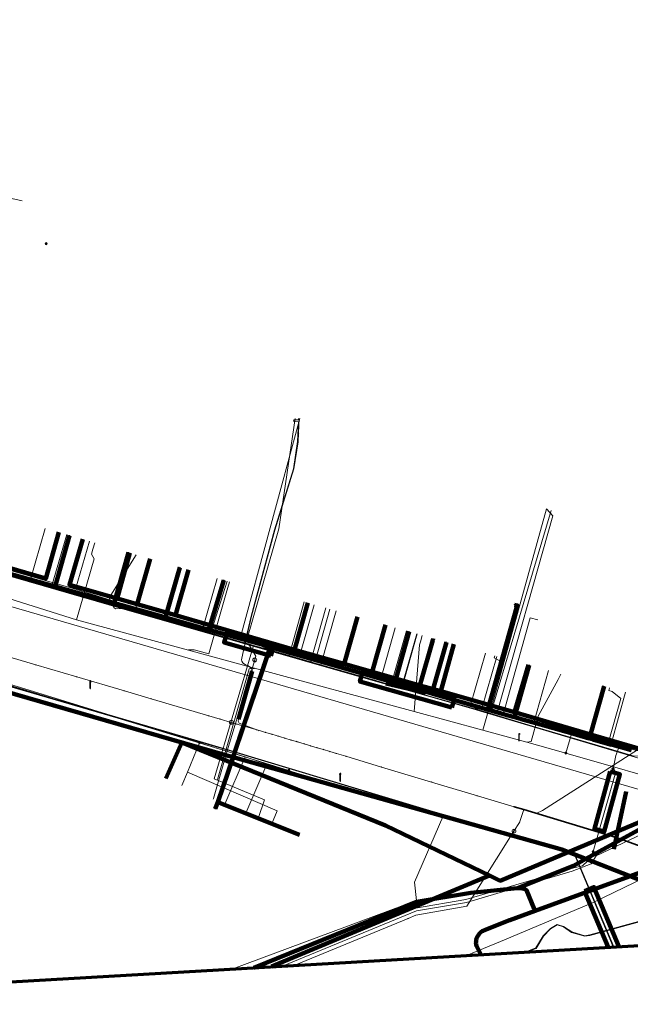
# Model space of a CAD drawing. Extents: x 152558 to 154479, y 462974 to 463683.
# Tile 347 of 638: x 154225 to 154288, y 462974 to 463075. Entities that reach past the tile are written whole.
import ezdxf
from ezdxf.lldxf.tags import DXFTag

# ---------------------------------------------------------------- set-up
doc = ezdxf.new("R2010")
doc.units = 0
doc.header["$LTSCALE"] = 0.2
doc.layers.get('0').update_dxf_attribs({"linetype": 'CONTINUOUS'})
for name, color, linetype, lineweight in [('B-RO-KL-DATA_COAXIAAL_17_ZIGGO BV-G', 90, 'KL-DATA-N', 18), ('B-RO-KL-DATA_COAXIAAL_7_ZIGGO BV-G', 90, 'KL-DATA-N', 18), ('B-RO-KL-DATA_HULPSTUK_KPN BV-S', 90, 'CONTINUOUS', 25), ('B-RO-KL-DATA_KABELBED_KPN BV-G', 90, 'CONTINUOUS', 100), ('B-RO-KL-DATA_KABELBED_ZIGGO BV-G', 90, 'CONTINUOUS', 100), ('B-RO-KL-DATA_MANTELBUIS_PVC_1.1_KPN BV-G', 90, 'CONTINUOUS', 100), ('B-RO-KL-DATA_MANTELBUIS_PVC_1.25_KPN BV-G', 90, 'CONTINUOUS', 100), ('B-RO-KL-DATA_MANTELBUIS_PVC_2_KPN BV-G', 90, 'CONTINUOUS', 100), ('B-RO-KL-DATA_REGGEFIBER OPERATOR BV-G', 90, 'KL-DATA-N', 18), ('B-RO-KL-ET_LS_230 V_GEMEENTE AMERSFOORT-G', 190, 'KL-LS-N', 18), ('B-RO-KL-ET_LS_400 V_STEDIN NETBEHEER BV-G', 190, 'KL-LS-N', 18), ('B-RO-KL-ET_LS_GEMEENTE AMERSFOORT-S', 190, 'CONTINUOUS', 25), ('B-RO-KL-ET_LS_HULPSTUK_STEDIN NETBEHEER BV-S', 190, 'CONTINUOUS', 25), ('B-RO-KL-ET_LS_MANTELBUIS_PE_125_STEDIN NETBEHEER BV-G', 190, 'CONTINUOUS', 100), ('B-RO-KL-ET_LS_MANTELBUIS_PVC_125_STEDIN NETBEHEER BV-G', 190, 'CONTINUOUS', 100), ('B-RO-KL-ET_MS_10 KV_STEDIN NETBEHEER BV-G', 130, 'KL-MS-N', 18), ('B-RO-KL-ET_MS_MANTELBUIS_PE_125_STEDIN NETBEHEER BV-G', 130, 'CONTINUOUS', 100), ('B-RO-KL-ET_MS_MANTELBUIS_PVC_125_STEDIN NETBEHEER BV-G', 130, 'CONTINUOUS', 100), ('B-RO-KL-GAS_LD_HULPSTUK_STEDIN NETBEHEER BV-S', 50, 'CONTINUOUS', 25), ('B-RO-KL-GAS_LD_KOPER_22_0.1 BAR_STEDIN NETBEHEER BV-G', 50, 'KL-GAS-LD-N', 18), ('B-RO-KL-GAS_LD_MANTELBUIS_ASBESTCEMENT_180_STEDIN NETBEHEER BV-G', 50, 'CONTINUOUS', 100), ('B-RO-KL-GAS_LD_MANTELBUIS_ASBESTCEMENT_283_STEDIN NETBEHEER BV-G', 50, 'CONTINUOUS', 100), ('B-RO-KL-GAS_LD_MANTELBUIS_PE_STEDIN NETBEHEER BV-G', 50, 'CONTINUOUS', 100), ('B-RO-KL-GAS_LD_PE_32_0.1 BAR_STEDIN NETBEHEER BV-G', 50, 'KL-GAS-LD-N', 18), ('B-RO-KL-GAS_LD_PE_40_0.1 BAR_STEDIN NETBEHEER BV-G', 50, 'KL-GAS-LD-N', 18), ('B-RO-KL-GAS_LD_PVC_110_0.1 BAR_STEDIN NETBEHEER BV-G', 50, 'KL-GAS-LD-N', 18), ('B-RO-KL-WATER_110_VITENS-G', 170, 'KL-WATER-N', 18), ('B-RO-KL-WATER_150_VITENS-G', 170, 'KL-WATER-N', 18), ('B-RO-KL-WATER_160_VITENS-G', 170, 'KL-WATER-N', 18), ('B-RO-KL-WATER_25_VITENS-G', 170, 'KL-WATER-N', 18), ('B-RO-KL-WATER_32_VITENS-G', 170, 'KL-WATER-N', 18), ('B-RO-KL-WATER_90_VITENS-G', 170, 'KL-WATER-N', 18), ('B-RO-KL-WATER_HULPSTUK_VITENS-S', 170, 'CONTINUOUS', 25), ('B-RO-KL-WATER_MANTELBUIS_107_VITENS-G', 170, 'CONTINUOUS', 100), ('B-RO-OG-INFO_ORIENTATIEPOLYGOON-GV', 7, 'CONTINUOUS', 70), ('B-RO-OG-INFO_VITENS-S', 7, 'CONTINUOUS', 25), ('V-RO-KL-WATER_150_VITENS-G', 170, 'KL-WATER-V', 35)]:
    doc.layers.add(name, color=color, linetype=linetype, lineweight=lineweight)
doc.styles.add('NLCS-ISO', font='NLCS-ISO.ttf')
tags = doc.linetypes.add('KL-DATA-N', pattern='A,4,-1,[101,NLCS.SHX,S=0.5,R=0,X=0,Y=0],-1,4,-1,["D",Standard,S=1,R=0,X=-0.25,Y=-0.5],-1.5', length=12.5).pattern_tags.tags
tags[18] = DXFTag(74, 10)
tags = doc.linetypes.add('KL-GAS-LD-N', pattern='A,4,-1,[69,NLCS.SHX,S=0.5,R=0,X=0,Y=0],-1,4,-1,["L",Standard,S=1,R=0,X=0.25,Y=-0.5],-2', length=13).pattern_tags.tags
tags[18] = DXFTag(74, 10)
tags = doc.linetypes.add('KL-LS-N', pattern='A,4,-1,[103,NLCS.SHX,S=0.75,R=0,X=0,Y=0],-1,4,-1,["L",Standard,S=1,R=0,X=0,Y=-0.5],-2', length=13).pattern_tags.tags
tags[18] = DXFTag(74, 10)
tags = doc.linetypes.add('KL-MS-N', pattern='A,4,-1,[103,NLCS.SHX,S=0.75,R=0,X=0,Y=0],-1,4,-1,["M",Standard,S=1,R=0,X=0,Y=-0.5],-2', length=13).pattern_tags.tags
tags[18] = DXFTag(74, 10)
doc.linetypes.add('KL-WATER-N', pattern='A,7,-0.5,[168,NLCS.SHX,S=0.75,R=0,X=0.75,Y=0],-2', length=9.5)
doc.linetypes.add('KL-WATER-V', pattern='A,3.5,[24,NLCS.SHX,S=0.5,R=0,X=0,Y=0],3.5,-0.5,[168,NLCS.SHX,S=0.75,R=0,X=0.75,Y=0],-2', length=9.5)

# ---------------------------------------------------------------- blocks, each defined once
blk = doc.blocks.new('SKL-WTB_HULP_AFSLUITER-SO')
at = {"color": 0, "linetype": 'ByBlock', "lineweight": 18}
blk.add_lwpolyline([(0, 0.8), (0, -0.8)], dxfattribs=at)
blk.add_circle((0, 0), 1, dxfattribs=at)
at = {"color": 0, "linetype": 'ByBlock', "lineweight": 18, "style": 'NLCS-ISO', "flags": 1}
for tag, p in [('TYPE', (1.5, 0)), ('OMSCHRIJVING', (1.5, -3)), ('LABEL', (1.5, -1.5))]:
    blk.add_attdef(tag, p, '', height=1, dxfattribs=at)
blk = doc.blocks.new('SKL-WTB_HULP_MOF-SO')
at = {"linetype": 'ByBlock', "lineweight": 18}
h = blk.add_hatch(color=0, dxfattribs=at)
h.dxf.hatch_style = 1
h.paths.add_polyline_path([(-0.5625, 0, 1), (0.5625, 0, 1)])
at = {"color": 0, "linetype": 'ByBlock', "lineweight": 18}
blk.add_circle((0, 0), 0.5625, dxfattribs=at)
at = {"color": 0, "linetype": 'ByBlock', "lineweight": 18, "style": 'NLCS-ISO', "flags": 1}
for tag, p in [('TYPE', (1.5, 0)), ('OMSCHRIJVING', (1.5, -3)), ('LABEL', (1.5, -1.5))]:
    blk.add_attdef(tag, p, '', height=1, dxfattribs=at)
blk = doc.blocks.new('SKL-WTB_HULP_OVERIG-SO')
at = {"color": 0, "linetype": 'ByBlock', "lineweight": 18}
for points in [[(-0.14, 0.14), (0.14, -0.14)], [(0.14, 0.14), (-0.14, -0.14)]]:
    blk.add_lwpolyline(points, dxfattribs=at)
at = {"color": 0, "linetype": 'ByBlock', "lineweight": 18, "style": 'NLCS-ISO', "flags": 1}
for tag, p in [('TYPE', (1.5, 0)), ('OMSCHRIJVING', (1.5, -3)), ('LABEL', (1.5, -1.5))]:
    blk.add_attdef(tag, p, '', height=1, dxfattribs=at)
blk = doc.blocks.new('SKL-ET_LS_MAST-SO')
for p, q in [((-0.05, 2.07), (0.05, 2.07)), ((-0.05, -2), (0.05, -2))]:
    blk.add_line(p, q)
for points in [[(-0.18, 1.76), (-0.22, 1.76), (-0.22, 1.84), (-0.18, 1.84), (-0.18, 1.79)], [(-0.18, 1.49), (-0.22, 1.49), (-0.22, 1.57), (-0.18, 1.57), (-0.18, 1.52)], [(-0.18, 1.79), (-0.05, 1.79)], [(-0.18, 1.76), (-0.05, 1.76)], [(-0.18, 1.52), (-0.05, 1.52)], [(-0.18, 1.49), (-0.05, 1.49)], [(-0.05, -2), (-0.05, 2.07)], [(0.05, -2), (0.05, 2.07)], [(0.18, 1.92), (0.05, 1.92)], [(0.18, 1.89), (0.05, 1.89)], [(0.18, 1.66), (0.05, 1.66)], [(0.18, 1.63), (0.05, 1.63)], [(0.18, 1.39), (0.05, 1.39)], [(0.18, 1.36), (0.05, 1.36)], [(0.18, 1.89), (0.22, 1.89), (0.22, 1.97), (0.18, 1.97), (0.18, 1.92)], [(0.18, 1.63), (0.22, 1.63), (0.22, 1.71), (0.18, 1.71), (0.18, 1.66)], [(0.18, 1.36), (0.22, 1.36), (0.22, 1.44), (0.18, 1.44), (0.18, 1.39)]]:
    blk.add_lwpolyline(points)
blk = doc.blocks.new('SOG-INFO_OVERIG-SO')
at = {"color": 0, "linetype": 'ByBlock', "lineweight": 18}
for points in [[(-0.14, 0.14), (0.14, -0.14)], [(0.14, 0.14), (-0.14, -0.14)]]:
    blk.add_lwpolyline(points, dxfattribs=at)
at = {"color": 0, "linetype": 'ByBlock', "lineweight": 18, "style": 'NLCS-ISO', "flags": 1}
for tag, p in [('TYPE', (1.5, 0)), ('OMSCHRIJVING', (1.5, -3)), ('LABEL', (1.5, -1.5))]:
    blk.add_attdef(tag, p, '', height=1, dxfattribs=at)

msp = doc.modelspace()

# ---------------------------------------------------------------- linework, layer by layer
at = {"layer": 'B-RO-KL-DATA_COAXIAAL_17_ZIGGO BV-G', "flags": 128}
msp.add_lwpolyline([(154294.857, 463010.227), (154295.02, 463010.647), (154302.362, 463011.155), (154303.995, 463011.268), (154305.179, 463007.046), (154307, 463001.113), (154307.206, 463000.443), (154306.152, 463000), (154299.705, 462997.288), (154274.466, 462986.67), (154273.373, 462987.196), (154264.603, 462983.507), (154261.699, 462982.285), (154251.042, 462977.863)], dxfattribs=at)
at = {"layer": 'B-RO-KL-DATA_COAXIAAL_7_ZIGGO BV-G', "flags": 128}
for points in [[(154293.947, 463010.483), (154294.76, 463010.254), (154294.744, 463009.694), (154290.096, 462999.815), (154289.463, 463000), (154283.731, 463001.675), (154280.102, 463002.737), (154275.94, 463003.954), (154275.813, 463003.991), (154268.363, 463006.102), (154266.235, 463006.706), (154261.342, 463008.092), (154258.454, 463008.911), (154255.959, 463009.618), (154253.381, 463010.362), (154252.45, 463010.631), (154241.169, 463013.888), (154237.23, 463015.025), (154235.168, 463015.62), (154230.285, 463017.015), (154231.642, 463021.688)], [(154293.947, 463010.483), (154294.76, 463010.254), (154294.744, 463009.694), (154290.096, 462999.815), (154289.463, 463000), (154283.731, 463001.675), (154280.102, 463002.737), (154275.94, 463003.954), (154275.813, 463003.991), (154268.363, 463006.102), (154266.235, 463006.706), (154261.342, 463008.092), (154258.454, 463008.911), (154255.959, 463009.618), (154253.381, 463010.362), (154252.45, 463010.631), (154241.169, 463013.888), (154237.23, 463015.025), (154235.168, 463015.62), (154235.991, 463018.528), (154236.489, 463020.286)], [(154238.55, 463019.683), (154237.771, 463016.933), (154237.23, 463015.025), (154241.169, 463013.888), (154252.45, 463010.631), (154253.381, 463010.362), (154255.959, 463009.618), (154258.454, 463008.911), (154261.342, 463008.092), (154266.235, 463006.706), (154268.363, 463006.102), (154275.813, 463003.991), (154275.94, 463003.954), (154280.102, 463002.737), (154283.731, 463001.675), (154289.463, 463000), (154290.096, 462999.815), (154294.744, 463009.694), (154294.76, 463010.254), (154293.947, 463010.483)], [(154242.487, 463018.54), (154241.169, 463013.888), (154252.45, 463010.631), (154253.381, 463010.362), (154255.959, 463009.618), (154258.454, 463008.911), (154261.342, 463008.092), (154266.235, 463006.706), (154268.363, 463006.102), (154275.813, 463003.991), (154275.94, 463003.954), (154280.102, 463002.737), (154283.731, 463001.675), (154289.463, 463000), (154290.096, 462999.815), (154294.744, 463009.694), (154294.76, 463010.254), (154293.947, 463010.483)], [(154254.741, 463015.16), (154253.381, 463010.362), (154255.959, 463009.618), (154258.454, 463008.911), (154261.342, 463008.092), (154266.235, 463006.706), (154268.363, 463006.102), (154275.813, 463003.991), (154275.94, 463003.954), (154280.102, 463002.737), (154283.731, 463001.675), (154289.463, 463000), (154290.096, 462999.815), (154294.744, 463009.694), (154294.76, 463010.254), (154293.947, 463010.483)], [(154259.818, 463013.726), (154258.454, 463008.911), (154261.342, 463008.092), (154266.235, 463006.706), (154268.363, 463006.102), (154275.813, 463003.991), (154275.94, 463003.954), (154280.102, 463002.737), (154283.731, 463001.675), (154289.463, 463000), (154290.096, 462999.815), (154294.744, 463009.694), (154294.76, 463010.254), (154293.947, 463010.483)], [(154262.705, 463012.903), (154261.342, 463008.092), (154266.235, 463006.706), (154268.363, 463006.102), (154275.813, 463003.991), (154275.94, 463003.954), (154280.102, 463002.737), (154283.731, 463001.675), (154289.463, 463000), (154290.096, 462999.815), (154294.744, 463009.694), (154294.76, 463010.254), (154293.947, 463010.483)], [(154267.543, 463011.323), (154266.235, 463006.706), (154268.363, 463006.102), (154275.813, 463003.991), (154275.94, 463003.954), (154280.102, 463002.737), (154283.731, 463001.675), (154289.463, 463000), (154290.096, 462999.815), (154294.744, 463009.694), (154294.76, 463010.254), (154293.947, 463010.483)], [(154267.598, 463011.516), (154267.543, 463011.323)], [(154269.726, 463010.913), (154268.363, 463006.102), (154275.813, 463003.991), (154275.94, 463003.954), (154280.102, 463002.737), (154283.731, 463001.675), (154289.463, 463000), (154290.096, 462999.815), (154294.744, 463009.694), (154294.76, 463010.254), (154293.947, 463010.483)], [(154293.947, 463010.483), (154294.76, 463010.254), (154294.744, 463009.694), (154290.096, 462999.815), (154289.463, 463000), (154283.731, 463001.675), (154280.102, 463002.737), (154275.94, 463003.954), (154277.357, 463008.801)], [(154285.132, 463006.62), (154283.731, 463001.675), (154289.463, 463000), (154290.096, 462999.815), (154294.744, 463009.694), (154294.76, 463010.254), (154293.947, 463010.483)], [(154251.042, 462977.863), (154261.699, 462982.285), (154264.603, 462983.507), (154273.373, 462987.196), (154262.709, 462992.327), (154247.821, 462998.358), (154243.856, 463000), (154241.818, 463000.844), (154241.445, 463000), (154240.182, 462997.14)], [(154251.042, 462977.863), (154261.699, 462982.285), (154264.603, 462983.507), (154273.373, 462987.196), (154262.709, 462992.327), (154247.821, 462998.358), (154243.856, 463000), (154241.818, 463000.844), (154241.445, 463000), (154240.182, 462997.14)], [(154251.042, 462977.863), (154261.699, 462982.285), (154264.603, 462983.507), (154273.373, 462987.196), (154262.709, 462992.327), (154247.821, 462998.358), (154243.856, 463000), (154241.818, 463000.844), (154241.445, 463000), (154240.182, 462997.14)], [(154251.042, 462977.863), (154261.699, 462982.285), (154264.603, 462983.507), (154273.373, 462987.196), (154262.709, 462992.327), (154247.821, 462998.358), (154243.856, 463000), (154241.818, 463000.844), (154241.445, 463000), (154240.182, 462997.14)], [(154251.042, 462977.863), (154261.699, 462982.285), (154264.603, 462983.507), (154273.373, 462987.196), (154262.709, 462992.327), (154247.821, 462998.358), (154243.856, 463000), (154241.818, 463000.844), (154241.445, 463000), (154240.182, 462997.14)], [(154251.042, 462977.863), (154261.699, 462982.285), (154264.603, 462983.507), (154273.373, 462987.196), (154262.709, 462992.327), (154247.821, 462998.358), (154243.856, 463000), (154241.818, 463000.844), (154241.445, 463000), (154240.182, 462997.14)], [(154251.042, 462977.863), (154261.699, 462982.285), (154264.603, 462983.507), (154273.373, 462987.196), (154262.709, 462992.327), (154247.821, 462998.358), (154243.856, 463000), (154241.818, 463000.844), (154241.445, 463000), (154240.182, 462997.14)], [(154251.042, 462977.863), (154261.699, 462982.285), (154264.603, 462983.507), (154273.373, 462987.196), (154262.709, 462992.327), (154247.821, 462998.358), (154243.856, 463000), (154241.818, 463000.844), (154241.445, 463000), (154240.182, 462997.14)], [(154251.042, 462977.863), (154261.699, 462982.285), (154264.603, 462983.507), (154273.373, 462987.196), (154262.709, 462992.327), (154247.821, 462998.358), (154243.856, 463000), (154241.818, 463000.844), (154241.445, 463000), (154240.182, 462997.14)], [(154251.042, 462977.863), (154261.699, 462982.285), (154264.603, 462983.507), (154273.373, 462987.196), (154262.709, 462992.327), (154247.821, 462998.358), (154243.856, 463000), (154241.818, 463000.844), (154241.445, 463000), (154240.182, 462997.14)], [(154251.042, 462977.863), (154261.699, 462982.285), (154264.603, 462983.507), (154273.373, 462987.196), (154262.709, 462992.327), (154247.821, 462998.358), (154243.856, 463000), (154241.818, 463000.844), (154241.445, 463000), (154240.182, 462997.14)], [(154251.042, 462977.863), (154261.699, 462982.285), (154264.603, 462983.507), (154273.373, 462987.196), (154262.709, 462992.327), (154247.821, 462998.358), (154243.856, 463000), (154241.818, 463000.844), (154241.445, 463000), (154240.182, 462997.14)], [(154251.042, 462977.863), (154261.699, 462982.285), (154264.603, 462983.507), (154273.373, 462987.196), (154262.709, 462992.327), (154247.821, 462998.358), (154243.856, 463000), (154241.818, 463000.844), (154241.445, 463000), (154240.182, 462997.14)]]:
    msp.add_lwpolyline(points, dxfattribs=at)
at = {"layer": 'B-RO-KL-DATA_KABELBED_KPN BV-G', "flags": 128}
for points in [[(154155.708, 463027.354), (154155.731, 463027.348), (154156.196, 463027.177), (154156.645, 463026.969), (154157.076, 463026.724), (154157.485, 463026.445), (154158.524, 463025.641), (154158.646, 463025.538), (154158.887, 463025.336), (154159.431, 463024.894), (154162.292, 463024.031), (154164.959, 463023.226), (154169.475, 463021.895), (154198.728, 463013.272), (154206.078, 463011.155), (154208.337, 463010.504), (154246.204, 462999.598)], [(154228.815, 463016.849), (154230.302, 463022.078)], [(154234.88, 463015.138), (154236.354, 463020.32)], [(154250.873, 463010.639), (154250.399, 463010.776), (154247.901, 463011.474), (154244.586, 463012.4), (154240.151, 463013.651), (154239.09, 463013.95), (154234.88, 463015.138), (154228.815, 463016.849), (154223.46, 463018.359), (154223.09, 463018.463), (154220.553, 463019.179)], [(154239.09, 463013.95), (154240.151, 463013.651), (154241.611, 463018.794)], [(154247.901, 463011.474), (154244.586, 463012.4), (154246.127, 463017.483)], [(154275.923, 463014.977), (154276.212, 463014.896), (154273.185, 463004.216), (154275.144, 463003.663), (154275.302, 463003.619)], [(154244.59, 463012.398), (154250.399, 463010.776), (154250.415, 463010.771)], [(154263.063, 463007.129), (154263.665, 463006.955), (154265.133, 463012.214)], [(154267.803, 463005.764), (154267.455, 463005.864), (154268.945, 463011.134)], [(154245.507, 462994.712), (154247.071, 462999.354), (154247.288, 463000), (154250.145, 463008.483), (154250.873, 463010.639)], [(154287.938, 463000.055), (154275.929, 463003.442), (154275.302, 463003.619), (154275.144, 463003.663), (154272.896, 463004.297), (154267.803, 463005.764), (154267.455, 463005.864), (154263.665, 463006.955), (154263.063, 463007.129), (154250.873, 463010.639)], [(154250.254, 463008.808), (154250.145, 463008.482), (154247.696, 463001.225)], [(154275.144, 463003.663), (154275.302, 463003.619), (154275.929, 463003.442), (154277.43, 463008.781)], [(154246.204, 462999.598), (154247.071, 462999.354), (154280.791, 462989.868), (154283.265, 462988.905), (154287.793, 462987.143), (154303.818, 462980.905)], [(154276.217, 462985.904), (154276.218, 462985.904), (154276.22, 462985.904), (154276.227, 462985.905), (154276.228, 462985.905), (154281.985, 462988.202), (154283.265, 462988.905), (154292.228, 462993.825), (154292.232, 462993.83), (154293.387, 462994.91), (154290.567, 462999.313), (154290.566, 462999.315), (154290.553, 462999.318)], [(154245.507, 462994.711), (154245.231, 462994.036)], [(154253.868, 462991.387), (154245.507, 462994.711)], [(154278.042, 462983.586), (154278.043, 462983.586), (154285.159, 462986.182), (154287.793, 462987.143), (154302.677, 462992.571), (154302.807, 462992.637), (154302.932, 462992.713), (154303.05, 462992.799), (154303.16, 462992.895), (154303.262, 462992.999), (154303.355, 462993.112), (154303.439, 462993.232), (154303.512, 462993.358), (154303.588, 462993.505), (154303.94, 462994.179)], [(154276.217, 462985.904), (154271.442, 462985.423), (154265.868, 462984.503), (154249.198, 462977.757)], [(154276.218, 462985.904), (154276.22, 462985.904), (154276.228, 462985.905), (154276.348, 462985.917), (154276.469, 462985.918), (154276.589, 462985.91), (154276.708, 462985.891), (154276.826, 462985.862), (154276.94, 462985.824), (154277.051, 462985.776), (154277.157, 462985.719), (154277.958, 462983.794), (154278.043, 462983.586), (154278.043, 462983.586)], [(154272.467, 462979.098), (154272.026, 462979.985), (154272.002, 462980.106), (154271.988, 462980.229), (154271.985, 462980.352), (154271.994, 462980.475), (154272.013, 462980.597), (154272.043, 462980.717), (154272.083, 462980.834), (154272.134, 462980.946), (154272.195, 462981.054), (154272.264, 462981.156), (154272.343, 462981.251), (154272.43, 462981.338), (154272.524, 462981.418), (154272.625, 462981.489), (154272.732, 462981.551), (154272.844, 462981.603), (154275.434, 462982.635), (154275.456, 462982.643), (154278.042, 462983.586)], [(154272.026, 462979.985), (154272.467, 462979.098)]]:
    msp.add_lwpolyline(points, dxfattribs=at)
at = {"layer": 'B-RO-KL-DATA_KABELBED_ZIGGO BV-G', "flags": 128}
for points in [[(154229.191, 463022.4), (154227.848, 463017.661), (154222.76, 463019.148)], [(154235.168, 463015.62), (154230.285, 463017.015), (154231.642, 463021.688)], [(154236.489, 463020.286), (154235.168, 463015.62)], [(154238.55, 463019.683), (154237.23, 463015.025)], [(154242.487, 463018.54), (154241.169, 463013.888)], [(154235.168, 463015.62), (154237.23, 463015.025)], [(154253.381, 463010.362), (154254.741, 463015.16)], [(154237.23, 463015.025), (154241.169, 463013.888)], [(154241.169, 463013.888), (154253.381, 463010.362)], [(154259.818, 463013.726), (154258.454, 463008.911)], [(154262.705, 463012.903), (154261.342, 463008.092)], [(154267.543, 463011.323), (154266.235, 463006.706)], [(154267.598, 463011.516), (154267.543, 463011.323)], [(154253.381, 463010.362), (154258.454, 463008.911)], [(154269.726, 463010.913), (154268.363, 463006.102)], [(154258.454, 463008.911), (154261.342, 463008.092)], [(154261.342, 463008.092), (154266.235, 463006.706)], [(154275.94, 463003.954), (154277.357, 463008.801)], [(154266.235, 463006.706), (154268.363, 463006.102)], [(154268.363, 463006.102), (154275.94, 463003.954)], [(154285.132, 463006.62), (154283.731, 463001.675)], [(154275.94, 463003.954), (154283.731, 463001.675)], [(154283.731, 463001.675), (154290.096, 462999.815)], [(154273.373, 462987.196), (154262.709, 462992.327), (154241.818, 463000.844), (154240.182, 462997.14)], [(154299.705, 462997.288), (154274.466, 462986.67), (154273.373, 462987.196)], [(154273.373, 462987.196), (154251.013, 462977.862)]]:
    msp.add_lwpolyline(points, dxfattribs=at)
at = {"layer": 'B-RO-KL-DATA_MANTELBUIS_PVC_1.1_KPN BV-G', "flags": 128}
msp.add_lwpolyline([(154250.254, 463008.808), (154250.145, 463008.482), (154247.696, 463001.225)], dxfattribs=at)
at = {"layer": 'B-RO-KL-DATA_MANTELBUIS_PVC_1.25_KPN BV-G', "flags": 128}
msp.add_lwpolyline([(154244.59, 463012.398), (154250.399, 463010.776), (154250.415, 463010.771)], dxfattribs=at)
at = {"layer": 'B-RO-KL-DATA_MANTELBUIS_PVC_2_KPN BV-G', "flags": 128}
msp.add_lwpolyline([(154272.026, 462979.985), (154272.467, 462979.098)], dxfattribs=at)
at = {"layer": 'B-RO-KL-DATA_REGGEFIBER OPERATOR BV-G', "flags": 128}
for points in [[(154215.999, 463020.97), (154224.369, 463056.633), (154225.427, 463056.373)], [(154248.47, 463011.388), (154251.761, 463022.772), (154253.435, 463034.087)], [(154191.333, 463028.357), (154190.766, 463026.389), (154188.44, 463018.445), (154188.313, 463018.086), (154188.074, 463017.252), (154188.25, 463017.201), (154193.009, 463015.82), (154198.786, 463014.144), (154208.618, 463011.292), (154213.987, 463009.734), (154219.363, 463008.174), (154248.296, 462999.381), (154250.537, 462998.637), (154268.596, 462993.238), (154265.68, 462986.513), (154265.888, 462984.633), (154247.047, 462977.633)], [(154273.459, 463004.083), (154279.218, 463024.8)], [(154230.902, 463016.565), (154232.33, 463021.489)], [(154234.746, 463015.375), (154236.195, 463020.366)], [(154223.27, 463018.745), (154230.902, 463016.565)], [(154239.998, 463013.896), (154241.435, 463018.845)], [(154244.881, 463012.442), (154246.466, 463017.384)], [(154230.902, 463016.565), (154234.746, 463015.375)], [(154234.746, 463015.375), (154239.998, 463013.896)], [(154253.924, 463009.787), (154255.395, 463014.975)], [(154255.513, 463009.295), (154256.994, 463014.521)], [(154239.998, 463013.896), (154244.881, 463012.442)], [(154244.881, 463012.442), (154248.47, 463011.388)], [(154262.222, 463007.38), (154263.707, 463012.619)], [(154248.47, 463011.388), (154253.924, 463009.787)], [(154264.414, 463006.733), (154265.91, 463011.994)], [(154253.924, 463009.787), (154255.513, 463009.295)], [(154255.513, 463009.295), (154262.222, 463007.38)], [(154271.43, 463004.66), (154272.945, 463010)], [(154277.877, 463002.756), (154279.414, 463008.224)], [(154262.222, 463007.38), (154264.414, 463006.733)], [(154264.414, 463006.733), (154271.43, 463004.66)], [(154277.877, 463002.756), (154283.518, 463001.091), (154285.074, 463006.607)], [(154285.074, 463006.607), (154285.082, 463006.634)], [(154285.074, 463006.607), (154285.1, 463006.6)], [(154271.43, 463004.66), (154273.459, 463004.083)], [(154273.459, 463004.083), (154273.92, 463003.925)], [(154273.92, 463003.925), (154277.877, 463002.756)], [(154246.211, 462994.531), (154248.296, 462999.381), (154250.537, 462998.637)], [(154250.537, 462998.637), (154268.596, 462993.238), (154265.68, 462986.513), (154265.888, 462984.633), (154247.047, 462977.633)], [(154248.37, 462993.597), (154250.537, 462998.637)]]:
    msp.add_lwpolyline(points, dxfattribs=at)
at = {"layer": 'B-RO-KL-ET_LS_230 V_GEMEENTE AMERSFOORT-G', "flags": 128}
msp.add_lwpolyline([(154293.489, 462989.025), (154284.002, 462984.447), (154274.515, 462980.429), (154271.004, 462979.014)], dxfattribs=at)
at = {"layer": 'B-RO-KL-ET_LS_400 V_STEDIN NETBEHEER BV-G', "flags": 128}
for points in [[(154288.604, 462999.475), (154288.212, 462999.43), (154285.675, 463000.184), (154277.779, 463002.532), (154272.814, 463004.009), (154270.627, 463004.629), (154265.736, 463006.016), (154261.772, 463007.14), (154257.006, 463008.503), (154255.004, 463009.078), (154251.708, 463010.026), (154251.372, 463010.123), (154242.864, 463012.567), (154237.98, 463013.971), (154234.019, 463015.109), (154228.87, 463016.589), (154224.909, 463017.728), (154220.915, 463018.876), (154220.684, 463018.942), (154215.893, 463020.318), (154210.39, 463021.895), (154202.964, 463024.024), (154202.733, 463024.09), (154200.449, 463024.745), (154185.316, 463029.36), (154180.182, 463030.926), (154175.329, 463032.406), (154171.626, 463033.535), (154169.565, 463034.141), (154168.71, 463034.392), (154165.382, 463035.37), (154162.535, 463036.206), (154162.426, 463036.238), (154157.553, 463037.67), (154157.392, 463037.717), (154151.218, 463039.53), (154146.345, 463040.962), (154136.939, 463043.725), (154139.266, 463051.929), (154139.524, 463052.837), (154144.814, 463071.482), (154145.027, 463072.358)], [(154168.639, 463034.36), (154170.653, 463033.769), (154183.284, 463029.928), (154200.435, 463024.697), (154217.992, 463019.664), (154235.629, 463014.595), (154260.197, 463007.534), (154271.652, 463004.286), (154272.8, 463003.961), (154306.7, 462993.88), (154307.904, 462993.058), (154308.502, 462992.35), (154308.571, 462992.229)], [(154253.908, 463034.067), (154247.841, 463011.658), (154251.372, 463010.123)], [(154279.212, 463024.802), (154279.86, 463024.099), (154274.142, 463003.926), (154272.463, 463004.294), (154271.658, 463004.305), (154271.652, 463004.286)], [(154232.878, 463021.33), (154232.682, 463020.657)], [(154281.198, 462999.767), (154277.198, 463000.867), (154272.687, 463002.095), (154265.629, 463004.016), (154249.265, 463008.469), (154242.483, 463010.315), (154231.014, 463013.436), (154222.096, 463016.23), (154217.421, 463017.695), (154207.259, 463020.317), (154206.409, 463020.537), (154204.842, 463020.941)], [(154232.682, 463020.657), (154232.543, 463020.175), (154232.819, 463019.683), (154231.014, 463013.436)], [(154237.122, 463020.097), (154234.371, 463015.673), (154234.838, 463014.697), (154234.996, 463014.569)], [(154246.703, 463017.316), (154246.368, 463016.163)], [(154246.368, 463016.163), (154244.566, 463009.955), (154243.09, 463010.357), (154242.488, 463010.334), (154242.483, 463010.315)], [(154234.996, 463014.569), (154235.623, 463014.576), (154235.629, 463014.595)], [(154256.58, 463014.639), (154255.004, 463009.078)], [(154266.289, 463011.159), (154266.207, 463010.871), (154265.629, 463004.016)], [(154266.48, 463011.833), (154266.289, 463011.159)], [(154274.672, 463009.095), (154272.687, 463002.095)], [(154273.915, 463009.725), (154273.86, 463009.533), (154274.672, 463009.095)], [(154245.477, 462997.058), (154248.704, 463008.415), (154249.26, 463008.45), (154249.265, 463008.469)], [(154221.427, 463007.639), (154227.948, 463005.682), (154243.629, 463000.821)], [(154280.409, 463007.322), (154278.348, 463003.538), (154277.638, 463000.955), (154277.198, 463000.867)], [(154280.704, 463007.863), (154280.409, 463007.322)], [(154285.952, 463006.078), (154286.846, 463005.363), (154285.587, 463000.876)], [(154285.685, 463006.465), (154285.603, 463006.176), (154285.952, 463006.078)], [(154286.274, 463000.686), (154285.587, 463000.876), (154283.08, 463001.571), (154281.808, 463001.84), (154281.198, 462999.767)], [(154243.629, 463000.821), (154242.387, 462997.82), (154241.813, 462996.434)], [(154243.629, 463000.821), (154252.783, 462997.984)], [(154286.018, 463000.898), (154286.185, 463000.834), (154286.274, 463000.686)], [(154290.574, 463000.027), (154290.309, 462999.95), (154289.501, 462999.891), (154288.636, 463000.102), (154287.592, 463000.442), (154286.868, 463000.52), (154286.589, 463000.222), (154286.316, 462999.498), (154286.042, 462998.162)], [(154288.65, 463000.15), (154287.602, 463000.491), (154286.815, 463000.575), (154286.274, 463000.686)], [(154277.206, 462979.371), (154278.148, 462979.733), (154278.912, 462980.987), (154279.644, 462981.733), (154280.312, 462982.133), (154280.949, 462981.942), (154281.777, 462981.375), (154283.145, 462980.987), (154283.663, 462981.067), (154307.372, 462987.569), (154308.256, 462987.932), (154308.829, 462988.469), (154309.077, 462989.467), (154309.179, 462990.469), (154309.052, 462991.483), (154308.543, 462992.379), (154307.938, 462993.095), (154306.722, 462993.926), (154289.131, 462999.156)], [(154281.198, 462999.767), (154306.023, 462992.654)], [(154284.008, 462989.659), (154286.34, 462997.854), (154286.042, 462998.162)], [(154251.012, 462992.454), (154251.608, 462993.83), (154242.387, 462997.82)], [(154308.571, 462992.229), (154309.004, 462991.467), (154309.129, 462990.468), (154309.028, 462989.476), (154308.784, 462988.495), (154308.229, 462987.975), (154307.356, 462987.616), (154283.653, 462981.116), (154283.148, 462981.038), (154281.799, 462981.421), (154280.971, 462981.988), (154280.305, 462982.187), (154279.613, 462981.773), (154278.872, 462981.018), (154278.114, 462979.774), (154277.04, 462979.362)], [(154251.291, 462977.878), (154251.342, 462977.899), (154253.166, 462978.651), (154261.095, 462981.923), (154265.774, 462983.853), (154270.944, 462984.739), (154282.035, 462987.981), (154282.927, 462988.203), (154283.46, 462988.72), (154284.008, 462989.659)]]:
    msp.add_lwpolyline(points, dxfattribs=at)
at = {"layer": 'B-RO-KL-ET_LS_MANTELBUIS_PE_125_STEDIN NETBEHEER BV-G', "flags": 128}
for points in [[(154286.648, 462979.915), (154284.08, 462986.016), (154283.112, 462985.608)], [(154283.112, 462985.608), (154285.535, 462979.851)]]:
    msp.add_lwpolyline(points, dxfattribs=at)
at = {"layer": 'B-RO-KL-ET_LS_MANTELBUIS_PVC_125_STEDIN NETBEHEER BV-G', "flags": 128}
for points in [[(154250.947, 463009.724), (154251.223, 463010.686), (154246.417, 463012.067), (154246.141, 463011.105), (154250.947, 463009.724)], [(154269.504, 463004.429), (154269.776, 463005.391), (154260.348, 463008.063), (154260.076, 463007.101), (154269.504, 463004.429)], [(154285.735, 462997.866), (154284.124, 462991.989), (154285.136, 462991.711), (154286.747, 462997.588), (154285.735, 462997.866)]]:
    msp.add_lwpolyline(points, dxfattribs=at)
at = {"layer": 'B-RO-KL-ET_MS_10 KV_STEDIN NETBEHEER BV-G', "flags": 128}
for points in [[(154125.171, 463035.386), (154165.075, 463023.609), (154166.111, 463023.553), (154242.513, 463001.233), (154246.777, 463000), (154282.074, 462989.364), (154286.063, 462979.882)], [(154286.119, 462979.885), (154282.111, 462989.405), (154246.813, 463000.042), (154242.769, 463001.21), (154166.119, 463023.603), (154165.083, 463023.659), (154126.026, 463035.185)], [(154168.649, 463021.679), (154167.713, 463020.083), (154163.739, 462996.399), (154171.885, 462995.032), (154218.233, 463007.651), (154220.703, 463015.82), (154293.071, 462994.752)]]:
    msp.add_lwpolyline(points, dxfattribs=at)
at = {"layer": 'B-RO-KL-ET_MS_MANTELBUIS_PE_125_STEDIN NETBEHEER BV-G', "flags": 128}
for points in [[(154286.648, 462979.915), (154284.08, 462986.016), (154283.112, 462985.608)], [(154283.112, 462985.608), (154285.535, 462979.851)]]:
    msp.add_lwpolyline(points, dxfattribs=at)
at = {"layer": 'B-RO-KL-ET_MS_MANTELBUIS_PVC_125_STEDIN NETBEHEER BV-G', "flags": 128}
msp.add_lwpolyline([(154285.735, 462997.866), (154284.124, 462991.989), (154285.136, 462991.711), (154286.747, 462997.588), (154285.735, 462997.866)], dxfattribs=at)
at = {"layer": 'B-RO-KL-GAS_LD_KOPER_22_0.1 BAR_STEDIN NETBEHEER BV-G', "flags": 128}
msp.add_lwpolyline([(154274.107, 463009.671), (154272.598, 463004.349)], dxfattribs=at)
at = {"layer": 'B-RO-KL-GAS_LD_MANTELBUIS_ASBESTCEMENT_180_STEDIN NETBEHEER BV-G', "flags": 128}
msp.add_lwpolyline([(154262.728, 463006.912), (154266.812, 463005.932)], dxfattribs=at)
at = {"layer": 'B-RO-KL-GAS_LD_MANTELBUIS_ASBESTCEMENT_283_STEDIN NETBEHEER BV-G', "flags": 128}
for points in [[(154276.603, 463003.254), (154281.044, 463002.055)], [(154283.971, 463001.157), (154285.525, 463000.696), (154285.895, 463000.611)]]:
    msp.add_lwpolyline(points, dxfattribs=at)
at = {"layer": 'B-RO-KL-GAS_LD_MANTELBUIS_PE_STEDIN NETBEHEER BV-G', "flags": 128}
msp.add_lwpolyline([(154286.122, 462989.921), (154287.397, 462995.805)], dxfattribs=at)
at = {"layer": 'B-RO-KL-GAS_LD_PE_32_0.1 BAR_STEDIN NETBEHEER BV-G', "flags": 128}
for points in [[(154248.228, 463011.076), (154248.509, 463012.055), (154248.923, 463013.816), (154251.302, 463022.644), (154253.266, 463028.906), (154253.694, 463031.698), (154253.777, 463033.733), (154253.326, 463033.76), (154253.286, 463033.802), (154253.282, 463033.864), (154253.313, 463033.925), (154253.37, 463033.942), (154253.784, 463033.92), (154253.791, 463034.073)], [(154279.686, 463024.645), (154273.566, 463004.084)], [(154227.805, 463022.803), (154226.258, 463017.473)], [(154230.013, 463022.161), (154228.458, 463016.804)], [(154236.546, 463020.265), (154234.978, 463014.866)], [(154238.562, 463019.679), (154236.999, 463014.293)], [(154245.454, 463017.678), (154243.898, 463012.319)], [(154254.367, 463015.266), (154252.806, 463009.761)], [(154257.638, 463014.339), (154256.075, 463008.822)], [(154278.315, 463013.414), (154277.545, 463013.63), (154274.827, 463003.946), (154275.254, 463003.622)], [(154264.844, 463012.296), (154263.28, 463006.779)], [(154265.962, 463011.979), (154264.412, 463006.508)], [(154249.164, 463010.807), (154245.122, 462997.104), (154250.301, 462994.956), (154249.68, 462993.155), (154249.643, 462993.046)], [(154287.336, 463006.002), (154285.882, 463000.819), (154285.343, 463000.749)]]:
    msp.add_lwpolyline(points, dxfattribs=at)
at = {"layer": 'B-RO-KL-GAS_LD_PE_40_0.1 BAR_STEDIN NETBEHEER BV-G', "flags": 128}
for points in [[(154248.652, 463010.954), (154249.407, 463009.705), (154249.29, 463009.317)], [(154245.031, 462995.042), (154245.065, 462995.121), (154246.459, 463000), (154249.29, 463009.317)]]:
    msp.add_lwpolyline(points, dxfattribs=at)
at = {"layer": 'B-RO-KL-GAS_LD_PVC_110_0.1 BAR_STEDIN NETBEHEER BV-G', "flags": 128}
for points in [[(154128.137, 463046.698), (154135.316, 463044.398), (154139.402, 463043.24), (154141.362, 463042.667), (154145.023, 463041.597), (154145.053, 463041.588), (154146.011, 463041.308), (154146.656, 463041.12), (154149.742, 463040.218), (154152.505, 463039.41), (154155.542, 463038.523), (154160.846, 463036.974), (154164.989, 463035.764), (154165.373, 463035.652), (154167.667, 463034.982), (154171.974, 463033.656), (154173.723, 463033.118), (154174.166, 463032.982), (154179.07, 463031.461), (154179.414, 463031.353), (154182.531, 463030.371), (154183.474, 463030.074), (154184.18, 463029.852), (154184.48, 463029.757), (154184.562, 463029.731), (154185.249, 463029.515), (154186.408, 463029.188), (154191.484, 463027.758), (154191.76, 463027.68), (154194.435, 463026.926), (154195.086, 463026.743), (154197.061, 463026.131), (154197.808, 463025.899), (154201.948, 463024.673), (154202.003, 463024.657), (154202.099, 463024.629), (154204.44, 463023.938), (154206.423, 463023.353), (154207.484, 463023.04), (154208.391, 463022.772), (154212.442, 463021.581), (154214.112, 463021.096), (154214.345, 463021.028), (154218.727, 463019.757), (154218.796, 463019.737), (154218.842, 463019.724), (154218.973, 463019.686), (154222.831, 463018.515), (154223.876, 463018.197), (154224.127, 463018.121), (154226.258, 463017.473), (154228.458, 463016.804), (154229.446, 463016.503), (154233.083, 463015.404), (154234.978, 463014.866), (154236.825, 463014.342), (154236.999, 463014.293), (154241.031, 463013.143), (154243.898, 463012.319), (154248.228, 463011.076), (154248.652, 463010.954), (154249.164, 463010.807), (154250.572, 463010.403), (154252.806, 463009.761), (154256.059, 463008.827), (154256.075, 463008.822), (154261.367, 463007.303), (154262.727, 463006.912), (154263.28, 463006.779), (154264.412, 463006.508), (154265.134, 463006.335), (154266.797, 463005.936), (154269.41, 463005.221), (154272.598, 463004.349), (154273.566, 463004.084), (154274.712, 463003.77), (154275.254, 463003.622), (154276.382, 463003.313), (154281.904, 463001.822), (154283.394, 463001.327), (154285.343, 463000.749), (154285.525, 463000.696), (154288.756, 462999.958), (154291.673, 462999.292)], [(154252.204, 462977.93), (154265.888, 462983.575), (154270.995, 462984.443), (154281.845, 462987.651), (154283.793, 462988.408), (154284.315, 462989.232), (154292.586, 462993.164), (154292.927, 462993.684), (154299.234, 462997.251), (154301.683, 462998.525)]]:
    msp.add_lwpolyline(points, dxfattribs=at)
at = {"layer": 'B-RO-KL-WATER_110_VITENS-G', "flags": 128}
for points in [[(154277.834, 462993.703), (154278.219, 462993.594), (154278.793, 462993.878), (154287.691, 462999.546), (154290.852, 463001.559)], [(154276.441, 462992.649), (154275.882, 462991.755)], [(154275.882, 462991.755), (154274.103, 462988.911), (154271.063, 462984.049), (154265.819, 462983.141), (154265.013, 462982.807)]]:
    msp.add_lwpolyline(points, dxfattribs=at)
at = {"layer": 'B-RO-KL-WATER_150_VITENS-G', "flags": 128}
for points in [[(154214.26, 463012.516), (154216.536, 463011.846), (154216.538, 463011.845), (154221.69, 463010.328), (154221.953, 463010.251), (154226.825, 463008.817), (154231.048, 463007.574), (154235.92, 463006.14), (154238.681, 463005.327), (154244.585, 463003.589)], [(154244.585, 463003.589), (154245.736, 463003.25), (154246.887, 463002.911)], [(154246.887, 463002.911), (154247.463, 463002.741)], [(154247.463, 463002.741), (154249.055, 463002.273), (154249.513, 463002.138), (154249.718, 463002.078), (154249.887, 463002.028), (154250.38, 463001.883), (154251.043, 463001.687), (154252.369, 463001.297), (154253.031, 463001.102), (154253.567, 463000.944), (154253.694, 463000.907), (154254.357, 463000.711), (154254.687, 463000.614), (154255.019, 463000.514), (154255.681, 463000.316), (154256.342, 463000.118), (154257.004, 462999.919), (154257.665, 462999.721), (154258.632, 462999.431), (154262.301, 462998.331), (154267.438, 462996.79), (154272.125, 462995.387), (154275.884, 462994.261)]]:
    msp.add_lwpolyline(points, dxfattribs=at)
at = {"layer": 'B-RO-KL-WATER_160_VITENS-G', "flags": 128}
for points in [[(154275.884, 462994.261), (154276.889, 462993.973)], [(154276.441, 462992.649), (154276.885, 462993.96), (154276.889, 462993.973)], [(154276.889, 462993.973), (154277.834, 462993.703)]]:
    msp.add_lwpolyline(points, dxfattribs=at)
at = {"layer": 'B-RO-KL-WATER_25_VITENS-G', "flags": 128}
msp.add_lwpolyline([(154253.843, 463034.071), (154253.78, 463032.575)], dxfattribs=at)
at = {"layer": 'B-RO-KL-WATER_32_VITENS-G', "flags": 128}
for points in [[(154253.78, 463032.575), (154253.744, 463031.693), (154253.314, 463028.894), (154251.35, 463022.63), (154248.972, 463013.803), (154248.143, 463010.284)], [(154248.143, 463010.284), (154247.97, 463009.503), (154247.938, 463009.34), (154247.966, 463009.177), (154248.061, 463009.028), (154248.145, 463008.948), (154248.295, 463008.838), (154248.606, 463008.698), (154248.887, 463008.516), (154249.016, 463008.362), (154249.031, 463008.269), (154249.035, 463008.229), (154249.019, 463008.15), (154247.62, 463003.25), (154247.6, 463003.037), (154247.68, 463002.824), (154249.513, 463002.138)]]:
    msp.add_lwpolyline(points, dxfattribs=at)
at = {"layer": 'B-RO-KL-WATER_90_VITENS-G', "flags": 128}
msp.add_lwpolyline([(154265.013, 462982.807), (154253.418, 462978)], dxfattribs=at)
at = {"layer": 'B-RO-KL-WATER_MANTELBUIS_107_VITENS-G', "flags": 128}
msp.add_lwpolyline([(154249.019, 463008.15), (154247.62, 463003.25)], dxfattribs=at)
at = {"layer": 'B-RO-OG-INFO_ORIENTATIEPOLYGOON-GV', "flags": 128}
msp.add_lwpolyline([(152558, 463387), (153001, 463152), (154184, 462974), (154479, 462991), (154348, 463253), (154416, 463495), (154184, 463676), (154096, 463676), (153945, 463663), (153854, 463451), (153015, 463683), (152584, 463595)], close=True, dxfattribs=at)
at = {"layer": 'V-RO-KL-WATER_150_VITENS-G', "flags": 128}
msp.add_lwpolyline([(154275.884, 462994.261), (154276.885, 462993.96), (154286.473, 462991.08), (154287.79, 462990.598), (154295.557, 462987.758), (154298.138, 462986.814), (154304.052, 462984.143), (154304.739, 462983.832)], dxfattribs=at)

# ---------------------------------------------------------------- block references
at = {"layer": 'B-RO-KL-DATA_HULPSTUK_KPN BV-S', "xscale": 0.2, "yscale": 0.2, "zscale": 0.2}
for name, p in [('SKL-WTB_HULP_MOF-SO', (154227.9, 463052)), ('SKL-WTB_HULP_OVERIG-SO', (154230.302, 463022.078)), ('SKL-WTB_HULP_OVERIG-SO', (154236.354, 463020.32)), ('SKL-WTB_HULP_OVERIG-SO', (154241.611, 463018.794)), ('SKL-WTB_HULP_OVERIG-SO', (154246.127, 463017.483)), ('SKL-WTB_HULP_MOF-SO', (154228.815, 463016.849)), ('SKL-WTB_HULP_OVERIG-SO', (154228.815, 463016.849)), ('SKL-WTB_HULP_MOF-SO', (154234.88, 463015.138)), ('SKL-WTB_HULP_OVERIG-SO', (154234.88, 463015.138)), ('SKL-WTB_HULP_OVERIG-SO', (154275.923, 463014.977)), ('SKL-WTB_HULP_MOF-SO', (154239.09, 463013.95)), ('SKL-WTB_HULP_OVERIG-SO', (154239.09, 463013.95)), ('SKL-WTB_HULP_OVERIG-SO', (154265.133, 463012.214)), ('SKL-WTB_HULP_MOF-SO', (154247.901, 463011.474)), ('SKL-WTB_HULP_OVERIG-SO', (154247.901, 463011.474)), ('SKL-WTB_HULP_OVERIG-SO', (154268.945, 463011.134)), ('SKL-WTB_HULP_OVERIG-SO', (154250.873, 463010.639)), ('SKL-WTB_HULP_OVERIG-SO', (154250.873, 463010.639)), ('SKL-WTB_HULP_OVERIG-SO', (154250.873, 463010.639)), ('SKL-WTB_HULP_OVERIG-SO', (154277.43, 463008.781)), ('SKL-WTB_HULP_MOF-SO', (154263.063, 463007.128)), ('SKL-WTB_HULP_OVERIG-SO', (154263.063, 463007.129)), ('SKL-WTB_HULP_MOF-SO', (154267.803, 463005.764)), ('SKL-WTB_HULP_OVERIG-SO', (154267.803, 463005.764)), ('SKL-WTB_HULP_MOF-SO', (154275.144, 463003.663)), ('SKL-WTB_HULP_OVERIG-SO', (154275.144, 463003.663)), ('SKL-WTB_HULP_OVERIG-SO', (154275.144, 463003.663)), ('SKL-WTB_HULP_OVERIG-SO', (154246.204, 462999.598)), ('SKL-WTB_HULP_OVERIG-SO', (154246.204, 462999.598)), ('SKL-WTB_HULP_OVERIG-SO', (154258.94, 462996.015)), ('SKL-WTB_HULP_OVERIG-SO', (154260.866, 462995.473)), ('SKL-WTB_HULP_OVERIG-SO', (154245.231, 462994.036)), ('SKL-WTB_HULP_OVERIG-SO', (154245.507, 462994.712)), ('SKL-WTB_HULP_OVERIG-SO', (154245.507, 462994.711)), ('SKL-WTB_HULP_OVERIG-SO', (154245.507, 462994.711)), ('SKL-WTB_HULP_OVERIG-SO', (154253.868, 462991.387)), ('SKL-WTB_HULP_OVERIG-SO', (154276.217, 462985.904)), ('SKL-WTB_HULP_OVERIG-SO', (154276.217, 462985.904)), ('SKL-WTB_HULP_OVERIG-SO', (154276.218, 462985.904)), ('SKL-WTB_HULP_OVERIG-SO', (154278.042, 462983.586)), ('SKL-WTB_HULP_OVERIG-SO', (154278.042, 462983.586)), ('SKL-WTB_HULP_OVERIG-SO', (154278.043, 462983.586))]:
    msp.add_blockref(name, p, dxfattribs=at)
at = {"layer": 'B-RO-KL-ET_LS_GEMEENTE AMERSFOORT-S', "xscale": 0.2, "yscale": 0.2, "zscale": 0.2}
for p in [(154232.43, 463006.77), (154276.413, 463001.366), (154258.069, 462997.281)]:
    msp.add_blockref('SKL-ET_LS_MAST-SO', p, dxfattribs=at)
at = {"layer": 'B-RO-KL-ET_LS_HULPSTUK_STEDIN NETBEHEER BV-S', "xscale": 0.2, "yscale": 0.2, "zscale": 0.2}
for p in [(154286.018, 463000.898), (154243.629, 463000.821), (154286.274, 463000.686), (154281.198, 462999.767), (154252.783, 462997.984), (154286.042, 462998.162), (154284.008, 462989.659)]:
    msp.add_blockref('SKL-WTB_HULP_MOF-SO', p, dxfattribs=at)
at = {"layer": 'B-RO-KL-GAS_LD_HULPSTUK_STEDIN NETBEHEER BV-S', "xscale": 0.2, "yscale": 0.2, "zscale": 0.2}
msp.add_blockref('SKL-WTB_HULP_AFSLUITER-SO', (154249.29, 463009.317), dxfattribs=at)
at = {"layer": 'B-RO-KL-WATER_HULPSTUK_VITENS-S', "xscale": 0.2, "yscale": 0.2, "zscale": 0.2}
for name, p in [('SKL-WTB_HULP_OVERIG-SO', (154253.78, 463032.575)), ('SKL-WTB_HULP_OVERIG-SO', (154248.143, 463010.284)), ('SKL-WTB_HULP_OVERIG-SO', (154226.825, 463008.817)), ('SKL-WTB_HULP_OVERIG-SO', (154231.048, 463007.574)), ('SKL-WTB_HULP_OVERIG-SO', (154235.92, 463006.14)), ('SKL-WTB_HULP_OVERIG-SO', (154238.681, 463005.327)), ('SKL-WTB_HULP_OVERIG-SO', (154244.585, 463003.589)), ('SKL-WTB_HULP_OVERIG-SO', (154245.736, 463003.25)), ('SKL-WTB_HULP_AFSLUITER-SO', (154246.887, 463002.911)), ('SKL-WTB_HULP_OVERIG-SO', (154247.463, 463002.741)), ('SKL-WTB_HULP_OVERIG-SO', (154249.513, 463002.138)), ('SKL-WTB_HULP_OVERIG-SO', (154249.718, 463002.078)), ('SKL-WTB_HULP_OVERIG-SO', (154250.38, 463001.883)), ('SKL-WTB_HULP_OVERIG-SO', (154251.043, 463001.687)), ('SKL-WTB_HULP_OVERIG-SO', (154251.706, 463001.492)), ('SKL-WTB_HULP_OVERIG-SO', (154252.369, 463001.297)), ('SKL-WTB_HULP_OVERIG-SO', (154253.031, 463001.102)), ('SKL-WTB_HULP_OVERIG-SO', (154253.567, 463000.944)), ('SKL-WTB_HULP_OVERIG-SO', (154253.694, 463000.907)), ('SKL-WTB_HULP_OVERIG-SO', (154254.357, 463000.711)), ('SKL-WTB_HULP_OVERIG-SO', (154255.019, 463000.514)), ('SKL-WTB_HULP_OVERIG-SO', (154255.681, 463000.316)), ('SKL-WTB_HULP_OVERIG-SO', (154256.342, 463000.118)), ('SKL-WTB_HULP_OVERIG-SO', (154257.004, 462999.919)), ('SKL-WTB_HULP_OVERIG-SO', (154257.665, 462999.721)), ('SKL-WTB_HULP_OVERIG-SO', (154258.632, 462999.431)), ('SKL-WTB_HULP_OVERIG-SO', (154287.691, 462999.546)), ('SKL-WTB_HULP_OVERIG-SO', (154262.301, 462998.331)), ('SKL-WTB_HULP_OVERIG-SO', (154267.438, 462996.79)), ('SKL-WTB_HULP_OVERIG-SO', (154272.125, 462995.387)), ('SKL-WTB_HULP_OVERIG-SO', (154275.884, 462994.261)), ('SKL-WTB_HULP_OVERIG-SO', (154277.834, 462993.703)), ('SKL-WTB_HULP_AFSLUITER-SO', (154275.882, 462991.755)), ('SKL-WTB_HULP_OVERIG-SO', (154276.441, 462992.649)), ('SKL-WTB_HULP_OVERIG-SO', (154274.103, 462988.911)), ('SKL-WTB_HULP_OVERIG-SO', (154265.013, 462982.807))]:
    msp.add_blockref(name, p, dxfattribs=at)
at = {"layer": 'B-RO-OG-INFO_VITENS-S', "xscale": 0.2, "yscale": 0.2, "zscale": 0.2}
for p in [(154257.004, 462999.919), (154257.665, 462999.721), (154287.691, 462999.546), (154272.125, 462995.387)]:
    msp.add_blockref('SOG-INFO_OVERIG-SO', p, dxfattribs=at)

doc.saveas('drawing.dxf')
